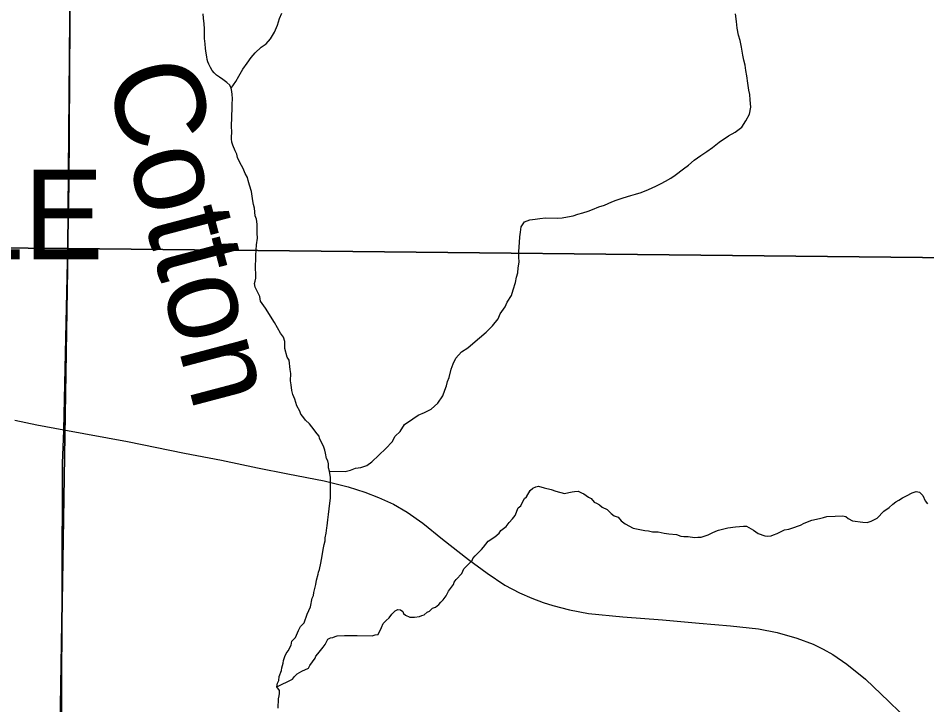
# Model space of a CAD drawing. Extents: x 1310247 to 1552180, y 377264 to 706493.
# Drawn here: x 1394334 to 1399412, y 548194 to 552031 of the extents above; entities that cross this region are included whole.
import ezdxf

# ---------------------------------------------------------------- set-up
doc = ezdxf.new("R2010")
doc.units = 0
for name, color, linetype in [('GM_X_Corporation_Text', 7, 'Continuous'), ('GM_X_Minor_River', 7, 'Continuous'), ('GM_X_Minor_River_Text', 7, 'Continuous'), ('GM_X_Section', 7, 'Continuous'), ('GM_X_State_Route', 7, 'Continuous'), ('GM_X_Township_Road', 7, 'Continuous')]:
    doc.layers.add(name, color=color, linetype=linetype)

msp = doc.modelspace()

# ---------------------------------------------------------------- linework, layer by layer
at = {"layer": 'GM_X_Minor_River'}
for points in [[(1395530.8, 551548.1), (1395531.7, 551582.1), (1395530.2, 551604.1), (1395528.6, 551620.2), (1395525.1, 551640.2), (1395517.4, 551656.4), (1395499.7, 551670.9), (1395478.1, 551687.4), (1395458.4, 551701.9), (1395442.6, 551712.3), (1395428.9, 551724.7), (1395419.2, 551738.9), (1395409.6, 551755.2), (1395400, 551773.4), (1395394.3, 551787.6), (1395390.6, 551799.7), (1395389, 551815.7), (1395385.4, 551835.8), (1395380.1, 551861.9), (1395378.7, 551888), (1395375.4, 551918), (1395376.1, 551946), (1395374.7, 551972), (1395373.4, 552000.1), (1395370.1, 552030.2), (1395368.7, 552054.2)], [(1395525.1, 551640.2), (1395550, 551677.6), (1395566.7, 551707.2), (1395589.7, 551746.6), (1395614.6, 551780), (1395635.4, 551811.4), (1395658, 551836.9), (1395692.8, 551868), (1395719.4, 551887.3), (1395744.1, 551914.7), (1395767, 551952.1), (1395784, 551991.7), (1395794.9, 552029.4), (1395807.7, 552059.1)], [(1398376.4, 551868), (1398369.3, 551906.2), (1398360, 551936.4), (1398352.9, 551974.6), (1398347.8, 552012.7), (1398342.8, 552054.8)], [(1396074.9, 549500.3), (1396161, 549498.2), (1396191.2, 549505.4), (1396219.6, 549516.7), (1396249.7, 549519.9), (1396282, 549531.1), (1396310.6, 549552.4), (1396388.5, 549626.4), (1396423.5, 549663.5), (1396440.3, 549695.1), (1396469, 549720.4), (1396494, 549759.7), (1396538.8, 549792.6), (1396569.4, 549811.8), (1396605.8, 549826.9), (1396642.3, 549846), (1396679.2, 549879), (1396708.2, 549920.3), (1396719, 549952), (1396727.6, 549975.8), (1396734.2, 549999.6), (1396742.8, 550023.4), (1396753.9, 550069.1), (1396764.6, 550098.9), (1396779.4, 550130.5), (1396812.3, 550165.6), (1396847, 550188.8), (1396875.6, 550212), (1396912.5, 550245.1), (1396949.3, 550276.2), (1396984.2, 550311.3), (1397017.2, 550350.5), (1397027.9, 550378.2), (1397054.9, 550417.5), (1397067.5, 550443.2), (1397090.5, 550480.6), (1397101.2, 550512.3), (1397114.3, 550554), (1397119, 550583.9), (1397125.6, 550607.7), (1397128.3, 550635.6), (1397133, 550667.5), (1397131.8, 550697.5), (1397132.5, 550727.5), (1397135.7, 550777.4), (1397138.4, 550809.4), (1397141.1, 550835.3), (1397145.8, 550865.2), (1397164.5, 550892.7), (1397192.8, 550904), (1397223, 550907.2), (1397249.1, 550910.6), (1397281.3, 550915.8), (1397349.4, 550914), (1397373.5, 550915.4), (1397403.7, 550920.6), (1397435.9, 550925.8), (1397462.1, 550935.2), (1397490.4, 550942.4), (1397518.6, 550951.7), (1397542.9, 550961.1), (1397579.4, 550976.2), (1397611.6, 550985.4), (1397652.2, 551004.3), (1397676.4, 551013.7), (1397714.8, 551026.8), (1397757.2, 551039.7), (1397783.5, 551047), (1397815.8, 551056.2), (1397856.2, 551073.2), (1397896.8, 551092.1), (1397927.2, 551107.4), (1397951.6, 551120.8), (1397982, 551136), (1398006.5, 551153.4), (1398051.4, 551188.2), (1398080, 551209.5), (1398112.7, 551236.7), (1398149.4, 551263.7), (1398182, 551284.9), (1398214.6, 551308.1), (1398251.4, 551337.1), (1398304.4, 551373.8), (1398340.9, 551392.9), (1398377.7, 551421.9), (1398400.6, 551457.4), (1398421.5, 551494.8), (1398428.4, 551532.7), (1398425.4, 551574.7), (1398422.2, 551604.8), (1398416.7, 551628.9), (1398411.6, 551667.1), (1398406.6, 551709.2), (1398401.3, 551739.3), (1398396, 551767.5), (1398388.7, 551795.7), (1398383.3, 551823.8), (1398376.4, 551868)], [(1395911.7, 548630.5), (1395932.2, 548652), (1395949.4, 548699.5), (1395958, 548721.3), (1395968.5, 548741.1), (1395977.6, 548788.8), (1395984, 548804.7), (1395986.4, 548820.6), (1395997.5, 548866.3), (1396002.1, 548890.2), (1396010.9, 548924), (1396013.2, 548935.9), (1396017.6, 548949.8), (1396026.4, 548985.6), (1396028.9, 549005.5), (1396033.4, 549025.4), (1396038.3, 549061.3), (1396045, 549089.1), (1396049.5, 549111), (1396049.9, 549127), (1396054.5, 549152.9), (1396059.2, 549182.8), (1396061.5, 549194.7), (1396064.3, 549226.6), (1396066.7, 549242.6), (1396069, 549256.5), (1396071.8, 549288.4), (1396076.6, 549320.3), (1396079.2, 549348.2), (1396080.5, 549400.2), (1396079.6, 549446.2), (1396080, 549464.2), (1396074.9, 549500.3), (1396069.3, 549518.5), (1396067.8, 549540.5), (1396064.2, 549556.6), (1396056.5, 549570.8), (1396051.2, 549600.9), (1396047.6, 549617), (1396042, 549633.2), (1396017.2, 549683.8), (1396015.4, 549695.9), (1396005.7, 549708.1), (1395974.6, 549746.9), (1395962.9, 549763.2), (1395939.4, 549783.8), (1395925.8, 549804.1), (1395914.2, 549818.4), (1395908.5, 549834.6), (1395891.2, 549865), (1395880.1, 549901.3), (1395868.7, 549927.6), (1395863.2, 549949.7), (1395860, 549981.8), (1395856.5, 550003.9), (1395857.5, 550045.9), (1395854, 550067.9), (1395849.3, 550120.1), (1395837.6, 550136.4), (1395824.8, 550184.7), (1395823.7, 550224.7), (1395816.3, 550248.9), (1395800.8, 550271.3), (1395766.1, 550330.2), (1395715.9, 550409.4), (1395688.9, 550450.1), (1395685.5, 550476.2), (1395658.6, 550526.9), (1395655.2, 550549), (1395659.4, 550560.9), (1395661.9, 550578.8), (1395662.6, 550606.8), (1395661, 550626.8), (1395662.9, 550704.8), (1395666.3, 550764.7), (1395671.2, 550800.6), (1395669.9, 550828.6), (1395669.1, 550880.6), (1395665.8, 550906.7), (1395658.2, 550926.9), (1395655.2, 550969), (1395649.7, 550989.1), (1395646.2, 551009.2), (1395637.4, 551061.4), (1395626.2, 551097.7), (1395618.9, 551123.9), (1395615.2, 551140), (1395601.8, 551162.3), (1395592.4, 551190.5), (1395573.2, 551225), (1395559.8, 551251.4), (1395556.3, 551271.5), (1395546.7, 551289.7), (1395533.4, 551322), (1395527.8, 551338.2), (1395526.2, 551356.2), (1395527.3, 551402.2), (1395525.7, 551418.2), (1395527.4, 551486.2), (1395530.2, 551522.1), (1395530.8, 551548.1)], [(1395779.3, 548293.9), (1395866.6, 548337.7), (1395878.9, 548351.3), (1395893.3, 548367), (1395919.8, 548382.3), (1395956.2, 548399.4), (1395964.6, 548413.2), (1395993.6, 548454.4), (1395997.9, 548466.3), (1396008.2, 548478.1), (1396039.2, 548515.3), (1396049.6, 548531), (1396064.3, 548560.6), (1396080.5, 548568.2), (1396092.6, 548569.9), (1396104.8, 548575.6), (1396116.9, 548579.3), (1396157, 548580.3), (1396229.1, 548580.5), (1396313.3, 548578.3), (1396329.4, 548583.9), (1396345.6, 548587.5), (1396364.5, 548625), (1396373.1, 548648.8), (1396391.5, 548664.3), (1396407.9, 548679.9), (1396422.4, 548699.6), (1396440.9, 548719.1), (1396455.1, 548726.7), (1396471.1, 548724.3), (1396482.9, 548716), (1396486.6, 548703.9), (1396498.5, 548695.6), (1396522.2, 548683), (1396548.3, 548684.4), (1396576.4, 548687.7), (1396590.6, 548693.3), (1396602.7, 548697), (1396619.1, 548710.6), (1396633.2, 548716.2), (1396649.7, 548733.8), (1396665.8, 548739.4), (1396684.3, 548754.9), (1396696.6, 548766.6), (1396708.9, 548780.3), (1396725.5, 548801.9), (1396733.9, 548817.7), (1396738.2, 548829.6), (1396767.1, 548866.8), (1396771.4, 548878.7), (1396781.8, 548894.4), (1396812.7, 548927.7), (1396825.3, 548953.3), (1396870.5, 549000.2), (1396874.8, 549012.1), (1396887.2, 549025.8), (1396924.1, 549060.8), (1396934.4, 549074.6), (1396961.3, 549107.9), (1396998, 549133), (1397022.5, 549152.3), (1397030.9, 549168.1), (1397061.4, 549189.3), (1397078, 549212.9), (1397096.5, 549232.5), (1397111, 549252.1), (1397128.1, 549293.7), (1397142.4, 549305.3), (1397157.1, 549332.9), (1397163.4, 549346.8), (1397175.7, 549356.5), (1397194.6, 549392), (1397210.9, 549403.5), (1397227.1, 549411.2), (1397241.2, 549414.8), (1397273.1, 549406), (1397312.9, 549397), (1397338.8, 549388.3), (1397386.6, 549375.1), (1397410.7, 549380.5), (1397430.9, 549384), (1397442.9, 549385.7), (1397463, 549387.2), (1397482.9, 549378.7), (1397494.7, 549372.4), (1397522.3, 549353.7), (1397536.2, 549347.3), (1397553.8, 549326.9), (1397565.6, 549320.6), (1397583.5, 549312.1), (1397597.2, 549297.8), (1397624.9, 549285.1), (1397648.4, 549262.5), (1397664.1, 549250.1), (1397688, 549241.5), (1397703.5, 549221.1), (1397727.2, 549204.5), (1397770.7, 549181.4), (1397836.5, 549167.7), (1397856.5, 549165.2)], [(1397856.5, 549165.2), (1397878.4, 549160.6), (1397910.5, 549159.8), (1397944.4, 549153), (1397970.3, 549148.3), (1398012.3, 549145.2), (1398038.2, 549136.6), (1398054.2, 549134.2), (1398078.2, 549133.6), (1398114.2, 549128.7), (1398132.2, 549130.2), (1398150.3, 549129.8), (1398168.4, 549135.3), (1398190.7, 549142.7), (1398213, 549154.2), (1398233.2, 549163.6), (1398247.4, 549169.3), (1398299.8, 549182), (1398342.1, 549188.9), (1398388.2, 549191.7), (1398404.3, 549191.3), (1398418.1, 549184.9), (1398443.8, 549170.3), (1398469.4, 549151.7), (1398507.2, 549138.7), (1398519.2, 549136.4), (1398541.3, 549137.8), (1398555.4, 549143.5), (1398575.6, 549151), (1398616.2, 549171.9), (1398640.4, 549175.3), (1398658.5, 549180.9), (1398707, 549197.6), (1398727.4, 549209.1), (1398769.8, 549226), (1398812.1, 549235), (1398834.3, 549240.4), (1398852.5, 549245.9), (1398900.7, 549248.7), (1398940.8, 549249.7), (1398958.7, 549245.2), (1398972.5, 549234.9), (1398996.2, 549222.3), (1399054.2, 549214.8), (1399078.1, 549212.2), (1399100.4, 549219.7), (1399116.6, 549227.2), (1399134.8, 549236.8), (1399171.9, 549275.8), (1399202.4, 549297.1), (1399222.9, 549314.5), (1399239.2, 549328.1), (1399255.5, 549337.7), (1399275.9, 549351.2), (1399298.2, 549360.7), (1399330.6, 549377.8), (1399352.9, 549385.3), (1399370.8, 549382.8), (1399390.4, 549364.3), (1399403.7, 549334), (1399415.4, 549317.7)], [(1395786.5, 548175.7), (1395789.8, 548227.6), (1395792.2, 548243.5), (1395794.5, 548257.5), (1395794.9, 548273.5), (1395779.3, 548293.9), (1395783.8, 548313.8), (1395790.2, 548329.6), (1395792.7, 548351.5), (1395805.6, 548385.2), (1395808, 548401.1), (1395814.6, 548427), (1395816.9, 548440.9), (1395823.5, 548462.8), (1395831.9, 548480.5), (1395842.3, 548496.3), (1395859.1, 548527.8), (1395863.6, 548549.7), (1395884.2, 548569.2), (1395901.1, 548608.8), (1395911.7, 548630.5)]]:
    msp.add_lwpolyline(points, dxfattribs=at)
at = {"layer": 'GM_X_Section'}
for points in [[(1394657.5, 556107), (1394612.6, 550743.8), (1389279.3, 550787.9), (1389334.8, 556172.6)], [(1399960.4, 556046), (1399919.5, 550688.3), (1394612.6, 550743.8), (1394657.5, 556107)], [(1389279.3, 550787.9), (1394612.6, 550743.8), (1394526.1, 545397.5), (1389206.5, 545423.2)], [(1394612.6, 550743.8), (1399919.5, 550688.3), (1399817.6, 545364.4), (1399763.6, 545365.6), (1394526.1, 545397.5)]]:
    msp.add_lwpolyline(points, close=True, dxfattribs=at)
at = {"layer": 'GM_X_State_Route'}
msp.add_lwpolyline([(1394315.1, 549784.9), (1394439.1, 549758.3), (1394589, 549729.9), (1394944.5, 549665.4), (1395263.2, 549600.8), (1395471.3, 549561), (1395672.4, 549518.6), (1395841.3, 549484.5), (1396044.4, 549445.3), (1396179.1, 549411.7), (1396271.4, 549382), (1396348, 549352.3), (1396431.4, 549315.6), (1396508.6, 549270.1), (1396595.9, 549208.7), (1396705.3, 549119.5), (1396851.4, 549005), (1396954.5, 548928.5), (1397053.8, 548862.1), (1397136.1, 548819.1), (1397205.6, 548790), (1397267.6, 548764.7), (1397322, 548748.9), (1397415, 548724.8), (1397520.6, 548703.3), (1397714.1, 548686.2), (1397935.5, 548668.6), (1398140.4, 548650.2), (1398315.6, 548635.6), (1398471.9, 548617.9), (1398575, 548598.3), (1398685.7, 548565.4), (1398776.1, 548531.9), (1398833, 548505.4), (1398887.4, 548474.4), (1398965.8, 548421.2), (1399070.2, 548336.5), (1399199.2, 548211.9), (1399322.6, 548093)], dxfattribs=at)
at = {"layer": 'GM_X_Township_Road'}
for points in [[(1394586.8, 549677.3), (1394589, 549729.9), (1394619.3, 551097.9), (1394627.7, 552620.4), (1394597.2, 552914.1), (1394644.4, 556102.9), (1394642.1, 556882.9), (1394663.2, 556992.6), (1394690.9, 557122.2), (1394693.6, 557505.1), (1394747.9, 561453.6)], [(1394495.7, 545420.2), (1394575.4, 547432.4), (1394581.4, 549546.4), (1394586.8, 549677.3)]]:
    msp.add_lwpolyline(points, dxfattribs=at)

# ---------------------------------------------------------------- texts
at = {"layer": 'GM_X_Corporation_Text'}
msp.add_text('SEVEN MILE', height=500, rotation=0, dxfattribs=at).set_placement((1390798.1, 550683.6))
at = {"layer": 'GM_X_Minor_River_Text'}
msp.add_text('Cotton', height=499.88, rotation=284.7941, dxfattribs=at).set_placement((1394821.2, 551728.6))

doc.saveas('drawing.dxf')
